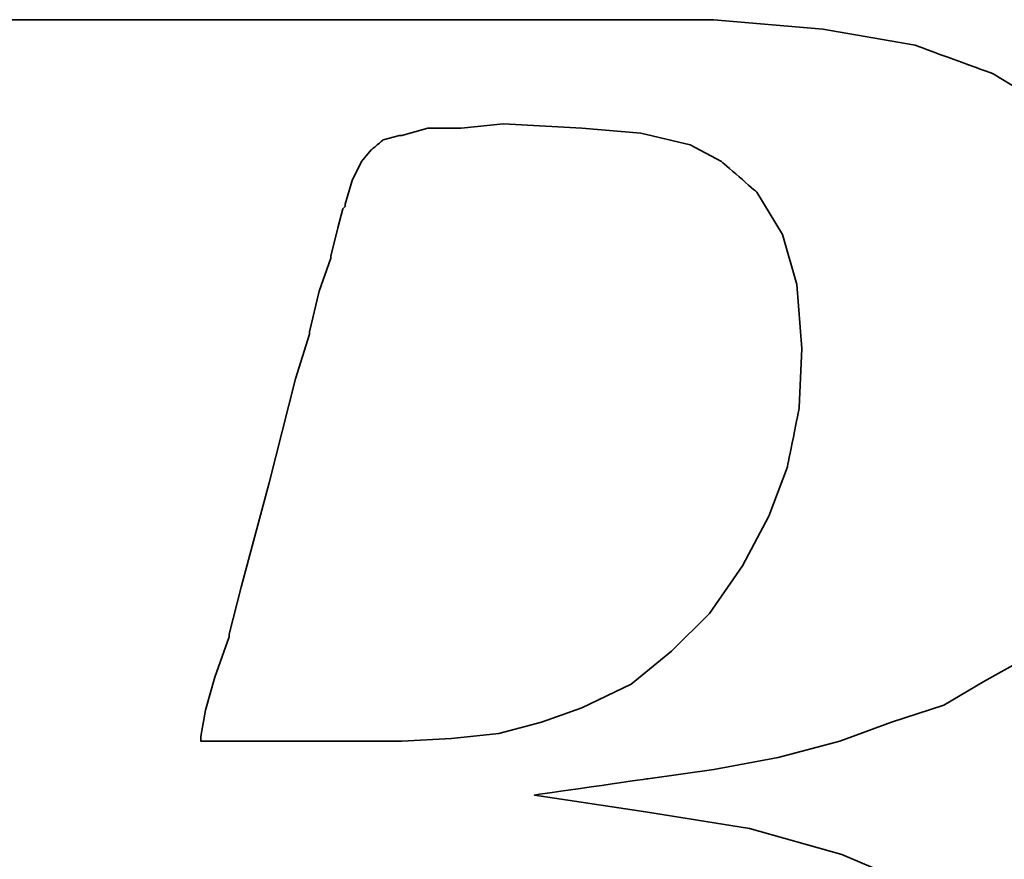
# Model space of a CAD drawing. Header units: millimetres. Extents: x -2774 to 3135, y -1571 to 860.
# Tile 288 of 625: x -2354.68 to -2351.88, y 114.36 to 116.74. Entities that reach past the tile are written whole.
import ezdxf

# ---------------------------------------------------------------- set-up
doc = ezdxf.new("R2010")
doc.units = ezdxf.units.MM
doc.layers.add('DIM', color=4, linetype='CONTINUOUS')
doc.layers.add('layer 1', color=7, linetype='CONTINUOUS')

# ---------------------------------------------------------------- blocks, each defined once
blk = doc.blocks.new('TBI MOTION logo(完整正式版)')
at = {"layer": 'layer 1', "color": 22, "lineweight": 35}
for points, knots in [([(-64.65375, -6.86375), (-64.65375, -6.86375), (-64.84375, -7.29625), (-64.84375, -7.29625), (-64.84375, -7.29625), (-64.84375, -7.29625), (-64.86875, -7.34375), (-64.86875, -7.34375), (-64.86875, -7.34375), (-64.86875, -7.34375), (-64.86875, -7.36875), (-64.86875, -7.36875), (-64.86875, -7.36875), (-64.86875, -7.36875), (-65.15375, -7.65375), (-65.15375, -7.65375), (-65.15375, -7.65375), (-65.15375, -7.65375), (-65.17875, -7.65375), (-65.17875, -7.65375), (-65.17875, -7.65375), (-65.17875, -7.65375), (-65.20375, -7.67875), (-65.20375, -7.67875), (-65.20375, -7.67875), (-65.20375, -7.67875), (-65.58875, -7.87125), (-65.58875, -7.87125), (-65.58875, -7.87125), (-65.58875, -7.87125), (-65.63375, -7.87125), (-65.63375, -7.87125), (-65.63375, -7.87125), (-65.63375, -7.87125), (-65.65875, -7.89375), (-65.65875, -7.89375), (-65.65875, -7.89375), (-65.65875, -7.89375), (-66.09375, -7.94375), (-66.09375, -7.94375), (-66.09375, -7.94375), (-66.09375, -7.94375), (-66.11375, -7.94375), (-66.11375, -7.94375), (-66.11375, -7.94375), (-66.11375, -7.94375), (-66.16375, -7.94375), (-66.16375, -7.94375), (-66.16375, -7.94375), (-66.16375, -7.94375), (-66.30875, -7.94375), (-66.30875, -7.94375), (-66.30875, -7.94375), (-66.30875, -7.94375), (-66.69375, -7.94375), (-66.69375, -7.94375), (-66.69375, -7.94375), (-66.69375, -7.94375), (-67.07375, -7.94375), (-67.07375, -7.94375), (-67.07375, -7.94375), (-67.07375, -7.94375), (-67.12375, -7.94375), (-67.12375, -7.94375), (-67.12375, -7.94375), (-67.12375, -7.94375), (-67.12375, -7.96625), (-67.12375, -7.96625), (-67.12375, -7.96625), (-67.12375, -7.96625), (-67.14875, -7.99125), (-67.14875, -7.99125), (-67.14875, -7.99125), (-67.14875, -7.99125), (-67.24375, -8.34875), (-67.24375, -8.34875), (-67.24375, -8.34875), (-67.24375, -8.34875), (-67.31375, -8.68625), (-67.31375, -8.68625), (-67.31375, -8.68625), (-67.31375, -8.68625), (-67.26875, -8.68625), (-67.26875, -8.68625), (-67.26875, -8.68625), (-67.26875, -8.68625), (-67.07375, -8.68625), (-67.07375, -8.68625), (-67.07375, -8.68625), (-67.07375, -8.68625), (-66.54875, -8.68625), (-66.54875, -8.68625), (-66.54875, -8.68625), (-66.54875, -8.68625), (-65.82625, -8.68625), (-65.82625, -8.68625), (-65.82625, -8.68625), (-65.82625, -8.68625), (-65.01375, -8.68625), (-65.01375, -8.68625), (-65.01375, -8.68625), (-65.01375, -8.68625), (-64.05375, -8.68625), (-64.05375, -8.68625), (-64.05375, -8.68625), (-64.05375, -8.68625), (-62.08375, -8.68625), (-62.08375, -8.68625), (-62.08375, -8.68625), (-62.08375, -8.68625), (-60.06875, -8.68625), (-60.06875, -8.68625), (-60.06875, -8.68625), (-60.06875, -8.68625), (-59.10875, -8.68625), (-59.10875, -8.68625), (-59.10875, -8.68625), (-59.10875, -8.68625), (-58.29375, -8.68625), (-58.29375, -8.68625), (-58.29375, -8.68625), (-58.29375, -8.68625), (-57.57375, -8.68625), (-57.57375, -8.68625), (-57.57375, -8.68625), (-57.57375, -8.68625), (-57.04875, -8.68625), (-57.04875, -8.68625), (-57.04875, -8.68625), (-57.04875, -8.68625), (-56.85375, -8.68625), (-56.85375, -8.68625), (-56.85375, -8.68625), (-56.85375, -8.68625), (-56.70875, -8.68625), (-56.70875, -8.68625), (-56.70875, -8.68625), (-56.70875, -8.68625), (-56.61375, -8.68625), (-56.61375, -8.68625), (-56.61375, -8.68625), (-56.61375, -8.68625), (-56.56875, -8.68625), (-56.56875, -8.68625), (-56.56875, -8.68625), (-56.56875, -8.68625), (-55.65375, -8.63875), (-55.65375, -8.63875), (-55.65375, -8.63875), (-55.65375, -8.63875), (-54.76875, -8.51875), (-54.76875, -8.51875), (-54.76875, -8.51875), (-54.76875, -8.51875), (-53.90375, -8.30375), (-53.90375, -8.30375), (-53.90375, -8.30375), (-53.90375, -8.30375), (-53.08875, -8.03875), (-53.08875, -8.03875), (-53.08875, -8.03875), (-53.08875, -8.03875), (-52.34375, -7.65375), (-52.34375, -7.65375), (-52.34375, -7.65375), (-52.34375, -7.65375), (-51.69875, -7.29625), (-51.69875, -7.29625), (-51.69875, -7.29625), (-51.69875, -7.29625), (-51.21875, -6.91125), (-51.21875, -6.91125), (-51.21875, -6.91125), (-51.21875, -6.91125), (-50.83375, -6.50375), (-50.83375, -6.50375), (-50.83375, -6.50375), (-50.83375, -6.50375), (-50.44875, -5.94875), (-50.44875, -5.94875), (-50.44875, -5.94875), (-50.44875, -5.94875), (-50.13875, -5.30375), (-50.13875, -5.30375), (-50.13875, -5.30375), (-50.13875, -5.30375), (-49.99375, -4.65375), (-49.99375, -4.65375), (-49.99375, -4.65375), (-49.99375, -4.65375), (-49.92375, -3.98375), (-49.92375, -3.98375), (-49.92375, -3.98375), (-49.92375, -3.98375), (-49.99375, -3.19374), (-49.99375, -3.19374), (-49.99375, -3.19374), (-49.99375, -3.19374), (-50.23374, -2.44874), (-50.23374, -2.44874), (-50.23374, -2.44874), (-50.23374, -2.44874), (-50.59375, -1.87374), (-50.59375, -1.87374), (-50.59375, -1.87374), (-50.59375, -1.87374), (-51.09875, -1.31874), (-51.09875, -1.31874), (-51.09875, -1.31874), (-51.09875, -1.31874), (-51.74375, -0.81875), (-51.74375, -0.81875), (-51.74375, -0.81875), (-51.74375, -0.81875), (-52.53875, -0.48125), (-52.53875, -0.48125), (-52.53875, -0.48125), (-52.53875, -0.48125), (-53.47375, -0.21875), (-53.47375, -0.21875), (-53.47375, -0.21875), (-53.47375, -0.21875), (-54.52875, -0.04874), (-54.52875, -0.04874), (-54.52875, -0.04874), (-54.52875, -0.04874), (-55.65375, 0.12125), (-55.65375, 0.12125), (-55.65375, 0.12125), (-55.65375, 0.12125), (-54.50375, 0.28624), (-54.50375, 0.28624), (-54.50375, 0.28624), (-54.50375, 0.28624), (-53.83375, 0.38124), (-53.83375, 0.38124), (-53.83375, 0.38124), (-53.83375, 0.38124), (-53.18375, 0.50125), (-53.18375, 0.50125), (-53.18375, 0.50125), (-53.18375, 0.50125), (-52.55875, 0.66874), (-52.55875, 0.66874), (-52.55875, 0.66874), (-52.55875, 0.66874), (-52.03375, 0.86124), (-52.03375, 0.86124), (-52.03375, 0.86124), (-52.03375, 0.86124), (-51.50374, 1.03124), (-51.50374, 1.03124), (-51.50374, 1.03124), (-51.50374, 1.03124), (-51.09875, 1.27125), (-51.09875, 1.27125), (-51.09875, 1.27125), (-51.09875, 1.27125), (-50.71375, 1.48624), (-50.71375, 1.48624), (-50.71375, 1.48624), (-50.71375, 1.48624), (-50.37625, 1.77625), (-50.37625, 1.77625), (-50.37625, 1.77625), (-50.37625, 1.77625), (-49.82375, 2.37625), (-49.82375, 2.37625), (-49.82375, 2.37625), (-49.82375, 2.37625), (-49.41875, 2.99625), (-49.41875, 2.99625), (-49.41875, 2.99625), (-49.41875, 2.99625), (-49.22375, 3.76625), (-49.22375, 3.76625), (-49.22375, 3.76625), (-49.22375, 3.76625), (-49.15375, 4.50874), (-49.15375, 4.50874), (-49.15375, 4.50874), (-49.15375, 4.50874), (-49.20375, 5.25125), (-49.20375, 5.25125), (-49.20375, 5.25125), (-49.20375, 5.25125), (-49.41875, 5.92625), (-49.41875, 5.92625), (-49.41875, 5.92625), (-49.41875, 5.92625), (-49.77875, 6.47625), (-49.77875, 6.47625), (-49.77875, 6.47625), (-49.77875, 6.47625), (-50.33125, 7.02624), (-50.33125, 7.02624), (-50.33125, 7.02624), (-50.33125, 7.02624), (-51.00125, 7.43625), (-51.00125, 7.43625), (-51.00125, 7.43625), (-51.00125, 7.43625), (-51.79375, 7.72625), (-51.79375, 7.72625), (-51.79375, 7.72625), (-51.79375, 7.72625), (-52.72875, 7.89124), (-52.72875, 7.89124), (-52.72875, 7.89124), (-52.72875, 7.89124), (-53.83375, 7.98625), (-53.83375, 7.98625), (-53.83375, 7.98625), (-53.83375, 7.98625), (-53.92875, 7.98625), (-53.92875, 7.98625), (-53.92875, 7.98625), (-53.92875, 7.98625), (-54.26375, 7.98625), (-54.26375, 7.98625), (-54.26375, 7.98625), (-54.26375, 7.98625), (-54.74375, 7.98625), (-54.74375, 7.98625), (-54.74375, 7.98625), (-54.74375, 7.98625), (-55.36875, 7.98625), (-55.36875, 7.98625), (-55.36875, 7.98625), (-55.36875, 7.98625), (-56.13375, 7.98625), (-56.13375, 7.98625), (-56.13375, 7.98625), (-56.13375, 7.98625), (-56.94875, 7.98625), (-56.94875, 7.98625), (-56.94875, 7.98625), (-56.94875, 7.98625), (-58.77625, 7.98625), (-58.77625, 7.98625), (-58.77625, 7.98625), (-58.77625, 7.98625), (-60.59875, 7.98625), (-60.59875, 7.98625), (-60.59875, 7.98625), (-60.59875, 7.98625), (-61.41375, 7.98625), (-61.41375, 7.98625), (-61.41375, 7.98625), (-61.41375, 7.98625), (-62.17875, 7.98625), (-62.17875, 7.98625), (-62.17875, 7.98625), (-62.17875, 7.98625), (-62.80375, 7.98625), (-62.80375, 7.98625), (-62.80375, 7.98625), (-62.80375, 7.98625), (-63.30625, 7.98625), (-63.30625, 7.98625), (-63.30625, 7.98625), (-63.30625, 7.98625), (-63.57375, 7.98625), (-63.57375, 7.98625), (-63.57375, 7.98625), (-63.57375, 7.98625), (-63.57375, 7.96375), (-63.57375, 7.96375), (-63.57375, 7.96375), (-63.57375, 7.96375), (-63.59875, 7.94125), (-63.59875, 7.94125), (-63.59875, 7.94125), (-63.59875, 7.94125), (-63.69375, 7.55625), (-63.69375, 7.55625), (-63.69375, 7.55625), (-63.69375, 7.55625), (-63.76375, 7.24624), (-63.76375, 7.24624), (-63.76375, 7.24624), (-63.76375, 7.24624), (-63.23875, 7.24624), (-63.23875, 7.24624), (-63.23875, 7.24624), (-63.23875, 7.24624), (-62.75875, 7.24624), (-62.75875, 7.24624), (-62.75875, 7.24624), (-62.75875, 7.24624), (-62.61125, 7.24624), (-62.61125, 7.24624), (-62.61125, 7.24624), (-62.61125, 7.24624), (-62.56625, 7.24624), (-62.56625, 7.24624), (-62.56625, 7.24624), (-62.56625, 7.24624), (-62.22875, 7.24624), (-62.22875, 7.24624), (-62.22875, 7.24624), (-62.22875, 7.24624), (-62.20375, 7.24624), (-62.20375, 7.24624), (-62.20375, 7.24624), (-62.20375, 7.24624), (-62.17875, 7.21875), (-62.17875, 7.21875), (-62.17875, 7.21875), (-62.17875, 7.21875), (-61.96375, 7.17125), (-61.96375, 7.17125), (-61.96375, 7.17125), (-61.96375, 7.17125), (-61.72375, 7.12624), (-61.72375, 7.12624), (-61.72375, 7.12624), (-61.72375, 7.12624), (-61.70375, 7.12624), (-61.70375, 7.12624), (-61.70375, 7.12624), (-61.70375, 7.12624), (-61.55875, 7.07624), (-61.55875, 7.07624), (-61.55875, 7.07624), (-61.55875, 7.07624), (-61.50875, 7.07624), (-61.50875, 7.07624), (-61.50875, 7.07624), (-61.50875, 7.07624), (-61.48375, 7.02624), (-61.48375, 7.02624), (-61.48375, 7.02624), (-61.48375, 7.02624), (-61.31875, 6.83375), (-61.31875, 6.83375), (-61.31875, 6.83375), (-61.31875, 6.83375), (-61.29375, 6.81125), (-61.29375, 6.81125), (-61.29375, 6.81125), (-61.29375, 6.81125), (-61.29375, 6.78625), (-61.29375, 6.78625), (-61.29375, 6.78625), (-61.29375, 6.78625), (-61.19875, 6.50124), (-61.19875, 6.50124), (-61.19875, 6.50124), (-61.19875, 6.50124), (-61.17375, 6.45124), (-61.17375, 6.45124), (-61.17375, 6.45124), (-61.17375, 6.45124), (-61.19875, 6.40625), (-61.19875, 6.40625), (-61.19875, 6.40625), (-61.19875, 6.40625), (-61.26875, 5.99624), (-61.26875, 5.99624), (-61.26875, 5.99624), (-61.26875, 5.99624), (-61.26875, 5.85125), (-61.26875, 5.85125), (-61.26875, 5.85125), (-61.26875, 5.85125), (-61.26875, 5.82625), (-61.26875, 5.82625), (-61.26875, 5.82625), (-61.26875, 5.82625), (-61.29375, 5.80625), (-61.29375, 5.80625), (-61.29375, 5.80625), (-61.29375, 5.80625), (-61.34125, 5.66125), (-61.34125, 5.66125), (-61.34125, 5.66125), (-61.34125, 5.66125), (-61.41375, 5.44625), (-61.41375, 5.44625), (-61.41375, 5.44625), (-61.41375, 5.44625), (-61.48375, 5.15625), (-61.48375, 5.15625), (-61.48375, 5.15625), (-61.48375, 5.15625), (-61.58375, 4.82124), (-61.58375, 4.82124), (-61.58375, 4.82124), (-61.58375, 4.82124), (-61.79875, 4.00375), (-61.79875, 4.00375), (-61.79875, 4.00375), (-61.79875, 4.00375), (-62.05875, 2.99625), (-62.05875, 2.99625), (-62.05875, 2.99625), (-62.05875, 2.99625), (-62.34875, 1.91625), (-62.34875, 1.91625), (-62.34875, 1.91625), (-62.34875, 1.91625), (-62.97375, -0.41124), (-62.97375, -0.41124), (-62.97375, -0.41124), (-62.97375, -0.41124), (-63.59875, -2.75875), (-63.59875, -2.75875), (-63.59875, -2.75875), (-63.59875, -2.75875), (-63.88375, -3.86374), (-63.88375, -3.86374), (-63.88375, -3.86374), (-63.88375, -3.86374), (-64.14875, -4.82374), (-64.14875, -4.82374), (-64.14875, -4.82374), (-64.14875, -4.82374), (-64.36375, -5.64125), (-64.36375, -5.64125), (-64.36375, -5.64125), (-64.36375, -5.64125), (-64.43625, -5.97625), (-64.43625, -5.97625), (-64.43625, -5.97625), (-64.43625, -5.97625), (-64.50875, -6.28625), (-64.50875, -6.28625), (-64.50875, -6.28625), (-64.50875, -6.28625), (-64.50875, -6.30875), (-64.50875, -6.30875), (-64.50875, -6.30875), (-64.50875, -6.30875), (-64.57875, -6.50375), (-64.57875, -6.50375), (-64.57875, -6.50375), (-64.57875, -6.50375), (-64.62875, -6.69625), (-64.62875, -6.69625), (-64.62875, -6.69625), (-64.62875, -6.69625), (-64.62875, -6.76875), (-64.62875, -6.76875), (-64.62875, -6.76875), (-64.62875, -6.76875), (-64.62875, -6.81375), (-64.62875, -6.81375), (-64.62875, -6.81375), (-64.62875, -6.81375), (-64.62875, -6.83875), (-64.62875, -6.83875), (-64.62875, -6.83875), (-64.62875, -6.83875), (-64.65375, -6.86375), (-64.65375, -6.86375)], [0, 0, 0, 0, 0.0071942, 0.0071942, 0.0071942, 0.0071943, 0.0143885, 0.0143885, 0.0143885, 0.0143885, 0.0215827, 0.0215827, 0.0215827, 0.0215827, 0.028777, 0.028777, 0.028777, 0.028777, 0.0359712, 0.0359712, 0.0359712, 0.0359712, 0.0431655, 0.0431655, 0.0431655, 0.0431655, 0.0503597, 0.0503597, 0.0503597, 0.0503597, 0.057554, 0.057554, 0.057554, 0.057554, 0.0647482, 0.0647482, 0.0647482, 0.0647482, 0.0719424, 0.0719424, 0.0719424, 0.0719425, 0.0791367, 0.0791367, 0.0791367, 0.0791367, 0.0863309, 0.0863309, 0.0863309, 0.0863309, 0.0935252, 0.0935252, 0.0935252, 0.0935252, 0.1007194, 0.1007194, 0.1007194, 0.1007194, 0.1079137, 0.1079137, 0.1079137, 0.1079137, 0.1151079, 0.1151079, 0.1151079, 0.1151079, 0.1223022, 0.1223022, 0.1223022, 0.1223022, 0.1294964, 0.1294964, 0.1294964, 0.1294964, 0.1366906, 0.1366906, 0.1366906, 0.1366907, 0.1438849, 0.1438849, 0.1438849, 0.1438849, 0.1510791, 0.1510791, 0.1510791, 0.1510791, 0.1582734, 0.1582734, 0.1582734, 0.1582734, 0.1654676, 0.1654676, 0.1654676, 0.1654676, 0.1726619, 0.1726619, 0.1726619, 0.1726619, 0.1798561, 0.1798561, 0.1798561, 0.1798561, 0.1870504, 0.1870504, 0.1870504, 0.1870504, 0.1942446, 0.1942446, 0.1942446, 0.1942446, 0.2014388, 0.2014388, 0.2014388, 0.2014389, 0.2086331, 0.2086331, 0.2086331, 0.2086331, 0.2158273, 0.2158273, 0.2158273, 0.2158273, 0.2230216, 0.2230216, 0.2230216, 0.2230216, 0.2302158, 0.2302158, 0.2302158, 0.2302158, 0.2374101, 0.2374101, 0.2374101, 0.2374101, 0.2446043, 0.2446043, 0.2446043, 0.2446043, 0.2517986, 0.2517986, 0.2517986, 0.2517986, 0.2589928, 0.2589928, 0.2589928, 0.2589928, 0.2661871, 0.2661871, 0.2661871, 0.2661871, 0.2733813, 0.2733813, 0.2733813, 0.2733813, 0.2805755, 0.2805755, 0.2805755, 0.2805755, 0.2877698, 0.2877698, 0.2877698, 0.2877698, 0.294964, 0.294964, 0.294964, 0.294964, 0.3021583, 0.3021583, 0.3021583, 0.3021583, 0.3093525, 0.3093525, 0.3093525, 0.3093525, 0.3165468, 0.3165468, 0.3165468, 0.3165468, 0.323741, 0.323741, 0.323741, 0.323741, 0.3309353, 0.3309353, 0.3309353, 0.3309353, 0.3381295, 0.3381295, 0.3381295, 0.3381295, 0.3453237, 0.3453237, 0.3453237, 0.3453238, 0.352518, 0.352518, 0.352518, 0.352518, 0.3597122, 0.3597122, 0.3597122, 0.3597122, 0.3669065, 0.3669065, 0.3669065, 0.3669065, 0.3741007, 0.3741007, 0.3741007, 0.3741007, 0.381295, 0.381295, 0.381295, 0.381295, 0.3884892, 0.3884892, 0.3884892, 0.3884892, 0.3956835, 0.3956835, 0.3956835, 0.3956835, 0.4028777, 0.4028777, 0.4028777, 0.4028777, 0.4100719, 0.4100719, 0.4100719, 0.410072, 0.4172662, 0.4172662, 0.4172662, 0.4172662, 0.4244604, 0.4244604, 0.4244604, 0.4244604, 0.4316547, 0.4316547, 0.4316547, 0.4316547, 0.4388489, 0.4388489, 0.4388489, 0.4388489, 0.4460432, 0.4460432, 0.4460432, 0.4460432, 0.4532374, 0.4532374, 0.4532374, 0.4532374, 0.4604317, 0.4604317, 0.4604317, 0.4604317, 0.4676259, 0.4676259, 0.4676259, 0.4676259, 0.4748201, 0.4748201, 0.4748201, 0.4748202, 0.4820144, 0.4820144, 0.4820144, 0.4820144, 0.4892086, 0.4892086, 0.4892086, 0.4892086, 0.4964029, 0.4964029, 0.4964029, 0.4964029, 0.5035971, 0.5035971, 0.5035971, 0.5035971, 0.5107914, 0.5107914, 0.5107914, 0.5107914, 0.5179856, 0.5179856, 0.5179856, 0.5179856, 0.5251799, 0.5251799, 0.5251799, 0.5251799, 0.5323741, 0.5323741, 0.5323741, 0.5323741, 0.5395683, 0.5395683, 0.5395683, 0.5395684, 0.5467626, 0.5467626, 0.5467626, 0.5467626, 0.5539568, 0.5539568, 0.5539568, 0.5539568, 0.5611511, 0.5611511, 0.5611511, 0.5611511, 0.5683453, 0.5683453, 0.5683453, 0.5683453, 0.5755396, 0.5755396, 0.5755396, 0.5755396, 0.5827338, 0.5827338, 0.5827338, 0.5827338, 0.5899281, 0.5899281, 0.5899281, 0.5899281, 0.5971223, 0.5971223, 0.5971223, 0.5971223, 0.6043165, 0.6043165, 0.6043165, 0.6043166, 0.6115108, 0.6115108, 0.6115108, 0.6115108, 0.618705, 0.618705, 0.618705, 0.618705, 0.6258993, 0.6258993, 0.6258993, 0.6258993, 0.6330935, 0.6330935, 0.6330935, 0.6330935, 0.6402878, 0.6402878, 0.6402878, 0.6402878, 0.647482, 0.647482, 0.647482, 0.647482, 0.6546763, 0.6546763, 0.6546763, 0.6546763, 0.6618705, 0.6618705, 0.6618705, 0.6618705, 0.6690647, 0.6690647, 0.6690647, 0.6690648, 0.676259, 0.676259, 0.676259, 0.676259, 0.6834532, 0.6834532, 0.6834532, 0.6834532, 0.6906475, 0.6906475, 0.6906475, 0.6906475, 0.6978417, 0.6978417, 0.6978417, 0.6978417, 0.705036, 0.705036, 0.705036, 0.705036, 0.7122302, 0.7122302, 0.7122302, 0.7122302, 0.7194245, 0.7194245, 0.7194245, 0.7194245, 0.7266187, 0.7266187, 0.7266187, 0.7266187, 0.7338129, 0.7338129, 0.7338129, 0.733813, 0.7410072, 0.7410072, 0.7410072, 0.7410072, 0.7482014, 0.7482014, 0.7482014, 0.7482014, 0.7553957, 0.7553957, 0.7553957, 0.7553957, 0.7625899, 0.7625899, 0.7625899, 0.7625899, 0.7697842, 0.7697842, 0.7697842, 0.7697842, 0.7769784, 0.7769784, 0.7769784, 0.7769784, 0.7841727, 0.7841727, 0.7841727, 0.7841727, 0.7913669, 0.7913669, 0.7913669, 0.7913669, 0.7985612, 0.7985612, 0.7985612, 0.7985612, 0.8057554, 0.8057554, 0.8057554, 0.8057554, 0.8129496, 0.8129496, 0.8129496, 0.8129497, 0.8201439, 0.8201439, 0.8201439, 0.8201439, 0.8273381, 0.8273381, 0.8273381, 0.8273381, 0.8345324, 0.8345324, 0.8345324, 0.8345324, 0.8417266, 0.8417266, 0.8417266, 0.8417266, 0.8489209, 0.8489209, 0.8489209, 0.8489209, 0.8561151, 0.8561151, 0.8561151, 0.8561151, 0.8633094, 0.8633094, 0.8633094, 0.8633094, 0.8705036, 0.8705036, 0.8705036, 0.8705036, 0.8776978, 0.8776978, 0.8776978, 0.8776979, 0.8848921, 0.8848921, 0.8848921, 0.8848921, 0.8920863, 0.8920863, 0.8920863, 0.8920863, 0.8992806, 0.8992806, 0.8992806, 0.8992806, 0.9064748, 0.9064748, 0.9064748, 0.9064748, 0.9136691, 0.9136691, 0.9136691, 0.9136691, 0.9208633, 0.9208633, 0.9208633, 0.9208633, 0.9280576, 0.9280576, 0.9280576, 0.9280576, 0.9352518, 0.9352518, 0.9352518, 0.9352518, 0.942446, 0.942446, 0.942446, 0.9424461, 0.9496403, 0.9496403, 0.9496403, 0.9496403, 0.9568345, 0.9568345, 0.9568345, 0.9568345, 0.9640288, 0.9640288, 0.9640288, 0.9640288, 0.971223, 0.971223, 0.971223, 0.971223, 0.9784173, 0.9784173, 0.9784173, 0.9784173, 0.9856115, 0.9856115, 0.9856115, 0.9856115, 0.9928058, 0.9928058, 0.9928058, 0.9928058, 1, 1, 1, 1]), ([(-57.50375, 6.35625), (-57.50375, 6.35625), (-57.57375, 6.11625), (-57.57375, 6.11625), (-57.57375, 6.11625), (-57.57375, 6.11625), (-57.57375, 6.09125), (-57.57375, 6.09125), (-57.57375, 6.09125), (-57.57375, 6.09125), (-57.59875, 6.06625), (-57.59875, 6.06625), (-57.59875, 6.06625), (-57.59875, 6.06625), (-57.64875, 5.87625), (-57.64875, 5.87625), (-57.64875, 5.87625), (-57.64875, 5.87625), (-57.71875, 5.58875), (-57.71875, 5.58875), (-57.71875, 5.58875), (-57.71875, 5.58875), (-57.71875, 5.56625), (-57.71875, 5.56625), (-57.71875, 5.56625), (-57.71875, 5.56625), (-57.83875, 5.23125), (-57.83875, 5.23125), (-57.83875, 5.23125), (-57.83875, 5.23125), (-57.93625, 4.82124), (-57.93625, 4.82124), (-57.93625, 4.82124), (-57.93625, 4.82124), (-57.93625, 4.79624), (-57.93625, 4.79624), (-57.93625, 4.79624), (-57.93625, 4.79624), (-58.07875, 4.34125), (-58.07875, 4.34125), (-58.07875, 4.34125), (-58.07875, 4.34125), (-58.34375, 3.28625), (-58.34375, 3.28625), (-58.34375, 3.28625), (-58.34375, 3.28625), (-58.62875, 2.23124), (-58.62875, 2.23124), (-58.62875, 2.23124), (-58.62875, 2.23124), (-58.74875, 1.75125), (-58.74875, 1.75125), (-58.74875, 1.75125), (-58.74875, 1.75125), (-58.74875, 1.72625), (-58.74875, 1.72625), (-58.74875, 1.72625), (-58.74875, 1.72625), (-58.89375, 1.31625), (-58.89375, 1.31625), (-58.89375, 1.31625), (-58.89375, 1.31625), (-58.98875, 0.98124), (-58.98875, 0.98124), (-58.98875, 0.98124), (-58.98875, 0.98124), (-59.03875, 0.71625), (-59.03875, 0.71625), (-59.03875, 0.71625), (-59.03875, 0.71625), (-59.03875, 0.66874), (-59.03875, 0.66874), (-59.03875, 0.66874), (-59.03875, 0.66874), (-58.91875, 0.66874), (-58.91875, 0.66874), (-58.91875, 0.66874), (-58.91875, 0.66874), (-58.53375, 0.66874), (-58.53375, 0.66874), (-58.53375, 0.66874), (-58.53375, 0.66874), (-58.10375, 0.66874), (-58.10375, 0.66874), (-58.10375, 0.66874), (-58.10375, 0.66874), (-57.66875, 0.66874), (-57.66875, 0.66874), (-57.66875, 0.66874), (-57.66875, 0.66874), (-57.33375, 0.66874), (-57.33375, 0.66874), (-57.33375, 0.66874), (-57.33375, 0.66874), (-57.09375, 0.66874), (-57.09375, 0.66874), (-57.09375, 0.66874), (-57.09375, 0.66874), (-56.99875, 0.66874), (-56.99875, 0.66874), (-56.99875, 0.66874), (-56.99875, 0.66874), (-56.49375, 0.69374), (-56.49375, 0.69374), (-56.49375, 0.69374), (-56.49375, 0.69374), (-56.01375, 0.74374), (-56.01375, 0.74374), (-56.01375, 0.74374), (-56.01375, 0.74374), (-55.58375, 0.86124), (-55.58375, 0.86124), (-55.58375, 0.86124), (-55.58375, 0.86124), (-55.17375, 1.00624), (-55.17375, 1.00624), (-55.17375, 1.00624), (-55.17375, 1.00624), (-54.67375, 1.24625), (-54.67375, 1.24625), (-54.67375, 1.24625), (-54.67375, 1.24625), (-54.26375, 1.58124), (-54.26375, 1.58124), (-54.26375, 1.58124), (-54.26375, 1.58124), (-53.87875, 1.96374), (-53.87875, 1.96374), (-53.87875, 1.96374), (-53.87875, 1.96374), (-53.54375, 2.44625), (-53.54375, 2.44625), (-53.54375, 2.44625), (-53.54375, 2.44625), (-53.27875, 2.95125), (-53.27875, 2.95125), (-53.27875, 2.95125), (-53.27875, 2.95125), (-53.08875, 3.45124), (-53.08875, 3.45124), (-53.08875, 3.45124), (-53.08875, 3.45124), (-52.96875, 4.05124), (-52.96875, 4.05124), (-52.96875, 4.05124), (-52.96875, 4.05124), (-52.94375, 4.65125), (-52.94375, 4.65125), (-52.94375, 4.65125), (-52.94375, 4.65125), (-52.99375, 5.30125), (-52.99375, 5.30125), (-52.99375, 5.30125), (-52.99375, 5.30125), (-53.13875, 5.80625), (-53.13875, 5.80625), (-53.13875, 5.80625), (-53.13875, 5.80625), (-53.39875, 6.23625), (-53.39875, 6.23625), (-53.39875, 6.23625), (-53.39875, 6.23625), (-53.75875, 6.54875), (-53.75875, 6.54875), (-53.75875, 6.54875), (-53.75875, 6.54875), (-54.07375, 6.71625), (-54.07375, 6.71625), (-54.07375, 6.71625), (-54.07375, 6.71625), (-54.57375, 6.83375), (-54.57375, 6.83375), (-54.57375, 6.83375), (-54.57375, 6.83375), (-55.17375, 6.88625), (-55.17375, 6.88625), (-55.17375, 6.88625), (-55.17375, 6.88625), (-55.96875, 6.93125), (-55.96875, 6.93125), (-55.96875, 6.93125), (-55.96875, 6.93125), (-56.39875, 6.88625), (-56.39875, 6.88625), (-56.39875, 6.88625), (-56.39875, 6.88625), (-56.42125, 6.88625), (-56.42125, 6.88625), (-56.42125, 6.88625), (-56.42125, 6.88625), (-56.73375, 6.88625), (-56.73375, 6.88625), (-56.73375, 6.88625), (-56.73375, 6.88625), (-56.99875, 6.81125), (-56.99875, 6.81125), (-56.99875, 6.81125), (-56.99875, 6.81125), (-57.02375, 6.81125), (-57.02375, 6.81125), (-57.02375, 6.81125), (-57.02375, 6.81125), (-57.18875, 6.76625), (-57.18875, 6.76625), (-57.18875, 6.76625), (-57.18875, 6.76625), (-57.30875, 6.66625), (-57.30875, 6.66625), (-57.30875, 6.66625), (-57.30875, 6.66625), (-57.40875, 6.54875), (-57.40875, 6.54875), (-57.40875, 6.54875), (-57.40875, 6.54875), (-57.50375, 6.35625), (-57.50375, 6.35625)], [0, 0, 0, 0, 0.0185185, 0.0185185, 0.0185185, 0.0185185, 0.037037, 0.037037, 0.037037, 0.037037, 0.0555556, 0.0555556, 0.0555556, 0.0555556, 0.0740741, 0.0740741, 0.0740741, 0.0740741, 0.0925926, 0.0925926, 0.0925926, 0.0925926, 0.1111111, 0.1111111, 0.1111111, 0.1111111, 0.1296296, 0.1296296, 0.1296296, 0.1296296, 0.1481481, 0.1481481, 0.1481481, 0.1481482, 0.1666667, 0.1666667, 0.1666667, 0.1666667, 0.1851852, 0.1851852, 0.1851852, 0.1851852, 0.2037037, 0.2037037, 0.2037037, 0.2037037, 0.2222222, 0.2222222, 0.2222222, 0.2222222, 0.2407407, 0.2407407, 0.2407407, 0.2407408, 0.2592593, 0.2592593, 0.2592593, 0.2592593, 0.2777778, 0.2777778, 0.2777778, 0.2777778, 0.2962963, 0.2962963, 0.2962963, 0.2962963, 0.3148148, 0.3148148, 0.3148148, 0.3148148, 0.3333333, 0.3333333, 0.3333333, 0.3333333, 0.3518519, 0.3518519, 0.3518519, 0.3518519, 0.3703704, 0.3703704, 0.3703704, 0.3703704, 0.3888889, 0.3888889, 0.3888889, 0.3888889, 0.4074074, 0.4074074, 0.4074074, 0.4074074, 0.4259259, 0.4259259, 0.4259259, 0.4259259, 0.4444444, 0.4444444, 0.4444444, 0.4444445, 0.462963, 0.462963, 0.462963, 0.462963, 0.4814815, 0.4814815, 0.4814815, 0.4814815, 0.5, 0.5, 0.5, 0.5, 0.5185185, 0.5185185, 0.5185185, 0.5185185, 0.537037, 0.537037, 0.537037, 0.537037, 0.5555556, 0.5555556, 0.5555556, 0.5555556, 0.5740741, 0.5740741, 0.5740741, 0.5740741, 0.5925926, 0.5925926, 0.5925926, 0.5925926, 0.6111111, 0.6111111, 0.6111111, 0.6111111, 0.6296296, 0.6296296, 0.6296296, 0.6296296, 0.6481481, 0.6481481, 0.6481481, 0.6481482, 0.6666667, 0.6666667, 0.6666667, 0.6666667, 0.6851852, 0.6851852, 0.6851852, 0.6851852, 0.7037037, 0.7037037, 0.7037037, 0.7037037, 0.7222222, 0.7222222, 0.7222222, 0.7222222, 0.7407407, 0.7407407, 0.7407407, 0.7407408, 0.7592593, 0.7592593, 0.7592593, 0.7592593, 0.7777778, 0.7777778, 0.7777778, 0.7777778, 0.7962963, 0.7962963, 0.7962963, 0.7962963, 0.8148148, 0.8148148, 0.8148148, 0.8148148, 0.8333333, 0.8333333, 0.8333333, 0.8333333, 0.8518519, 0.8518519, 0.8518519, 0.8518519, 0.8703704, 0.8703704, 0.8703704, 0.8703704, 0.8888889, 0.8888889, 0.8888889, 0.8888889, 0.9074074, 0.9074074, 0.9074074, 0.9074074, 0.9259259, 0.9259259, 0.9259259, 0.9259259, 0.9444444, 0.9444444, 0.9444444, 0.9444445, 0.962963, 0.962963, 0.962963, 0.962963, 0.9814815, 0.9814815, 0.9814815, 0.9814815, 1, 1, 1, 1])]:
    blk.add_open_spline(points, degree=3, knots=knots, dxfattribs=at)

msp = doc.modelspace()

# ---------------------------------------------------------------- block references
at = {"layer": 'DIM', "color": 7, "xscale": 0.2802190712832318, "yscale": 0.2802190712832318, "zscale": 0.2802190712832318}
msp.add_blockref('TBI MOTION logo(完整正式版)', (-2337.6206, 114.5047), dxfattribs=at)

doc.saveas('drawing.dxf')
